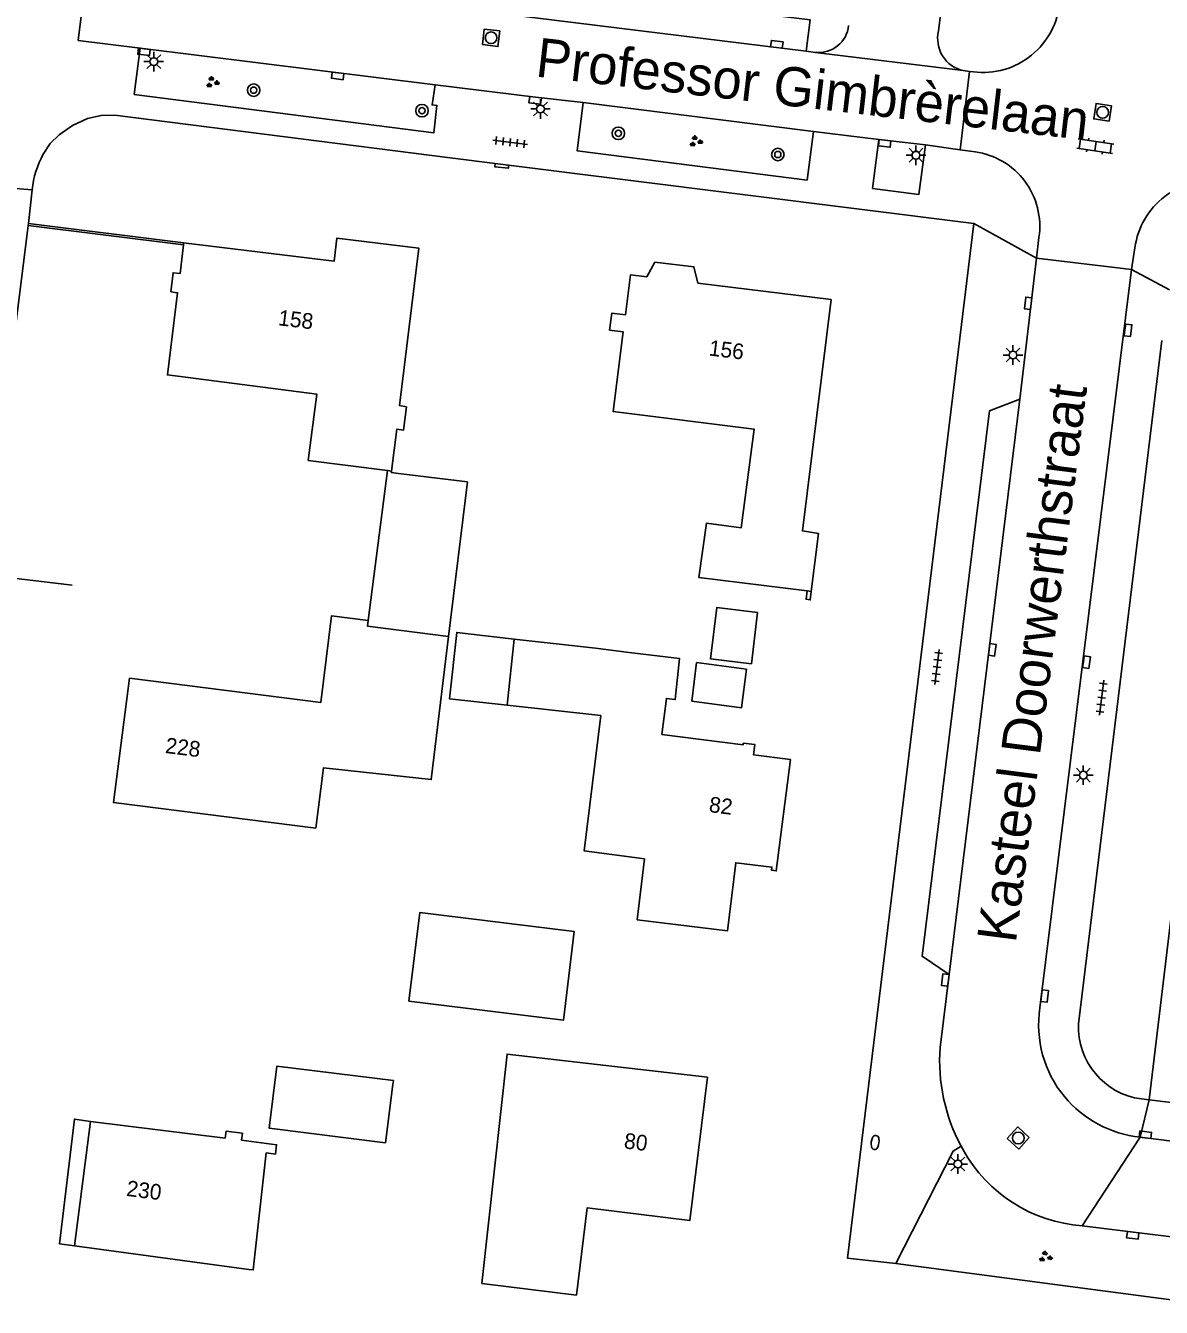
# Model space of a CAD drawing. Extents: x 131000 to 133014, y 396499 to 399001.
# Drawn here: x 131290.2 to 131362.8, y 396750.7 to 396832.6 of the extents above; entities that cross this region are included whole.
import ezdxf

# ---------------------------------------------------------------- set-up
doc = ezdxf.new("R2010")
doc.units = 0
for name, color, linetype in [('gg-afsc-erfafscheiding', 7, 'Continuous'), ('gg-afsc-hekwerk', 7, 'Continuous'), ('gg-afsc-muur', 7, 'Continuous'), ('gg-anno-huisnummerreeks BGT', 7, 'Continuous'), ('gg-anno-openbare ruimte label', 7, 'Continuous'), ('gg-bbg-bijgebouw', 7, 'Continuous'), ('gg-bbg-gedigitaliseerde bebouwing', 7, 'Continuous'), ('gg-bbg-gedigitaliseerde bijgebouw', 7, 'Continuous'), ('gg-bbg-hoofdgebouw', 7, 'Continuous'), ('gg-bbg-luifel en loopbrug', 7, 'Continuous'), ('gg-bbg-onder overbouw', 7, 'Continuous'), ('gg-bbg-pand overbouw', 7, 'Continuous'), ('gg-bbg-tussenscheiding', 7, 'Continuous'), ('gg-knt-verharding', 7, 'Continuous'), ('gg-knt-verharding nz', 7, 'Continuous'), ('gt-grn-groengrens', 7, 'Continuous'), ('gt-grn-weggrens', 7, 'Continuous'), ('gt-symb-boom', 7, 'Continuous'), ('gt-symb-brandkraan', 7, 'Continuous'), ('gt-symb-groenvak', 7, 'Continuous'), ('gt-symb-klinker verharding', 7, 'Continuous'), ('gt-symb-kolk', 7, 'Continuous'), ('gt-symb-lichtmast', 7, 'Continuous'), ('gt-symb-rioolschacht', 7, 'Continuous'), ('gt-symb-tegel verharding', 7, 'Continuous')]:
    doc.layers.add(name, color=color, linetype=linetype)

# ---------------------------------------------------------------- blocks, each defined once
blk = doc.blocks.new('gt0-KL1')
at = {"layer": 'gt-symb-klinker verharding'}
for p, q in [((-1.15, 0.3), (1.15, 0.3)), ((-1, -0.3), (-1, 0.3)), ((-0.5, 0.3), (-0.5, 0.45)), ((0, -0.3), (0, 0.3)), ((0.5, 0.3), (0.5, 0.45)), ((1, -0.3), (1, 0.3)), ((-1.15, -0.3), (1.15, -0.3)), ((-0.5, -0.45), (-0.5, -0.3)), ((0.5, -0.45), (0.5, -0.3))]:
    blk.add_line(p, q, dxfattribs=at)
blk = doc.blocks.new('gt0-RS')
at = {"layer": 'gt-symb-rioolschacht'}
blk.add_lwpolyline([(-0.5, -0.5), (0.5, -0.5), (0.5, 0.5), (-0.5, 0.5)], close=True, dxfattribs=at)
blk.add_circle((0, 0), 0.375, dxfattribs=at)
blk = doc.blocks.new('gt0-KOLK')
at = {"layer": 'gt-symb-kolk'}
blk.add_lwpolyline([(0, 0), (0.375, 0), (0.375, 0.4), (-0.375, 0.4), (-0.375, 0), (0, 0)], dxfattribs=at)
blk = doc.blocks.new('gt0-LMAST')
at = {"layer": 'gt-symb-lichtmast'}
for p, q in [((-0.182, 0.173), (-0.447, 0.438)), ((-0.005, 0.246), (-0.005, 0.621)), ((0.172, 0.173), (0.437, 0.438)), ((-0.255, -0.004), (-0.63, -0.004)), ((-0.182, -0.181), (-0.447, -0.446)), ((-0.005, -0.254), (-0.005, -0.629)), ((0.437, -0.446), (0.172, -0.181)), ((0.245, -0.004), (0.62, -0.004))]:
    blk.add_line(p, q, dxfattribs=at)
blk.add_circle((-0.005, -0.004), 0.25, dxfattribs=at)
blk = doc.blocks.new('gt0-TEG1')
at = {"layer": 'gt-symb-tegel verharding'}
for p, q in [((-1.125, 0), (1.125, 0)), ((-0.9, -0.25), (-0.9, 0.25)), ((-0.45, -0.25), (-0.45, 0.25)), ((0, -0.25), (0, 0.25)), ((0.45, -0.25), (0.45, 0.25)), ((0.9, -0.25), (0.9, 0.25))]:
    blk.add_line(p, q, dxfattribs=at)
blk = doc.blocks.new('gt0-GRVAK')
at = {"layer": 'gt-symb-groenvak'}
for p, q in [((-0.11, 0.189), (-0.228, 0.24)), ((-0.182, 0.153), (0.088, 0.153)), ((-0.091, 0.211), (-0.156, 0.322)), ((-0.047, 0.214), (-0.047, 0.393)), ((-0.004, 0.211), (0.061, 0.322)), ((0.015, 0.189), (0.133, 0.24)), ((0.262, -0.052), (0.197, 0.059)), ((0.305, -0.049), (0.305, 0.13)), ((0.349, -0.052), (0.414, 0.059)), ((-0.245, -0.228), (-0.363, -0.177)), ((-0.318, -0.264), (-0.047, -0.264)), ((-0.226, -0.206), (-0.291, -0.095)), ((-0.183, -0.203), (-0.183, -0.024)), ((-0.139, -0.206), (-0.074, -0.095)), ((-0.12, -0.228), (-0.002, -0.177)), ((0.243, -0.074), (0.125, -0.023)), ((0.17, -0.11), (0.441, -0.11)), ((0.368, -0.074), (0.486, -0.023))]:
    blk.add_line(p, q, dxfattribs=at)
blk = doc.blocks.new('gt0-BOOM')
at = {"layer": 'gt-symb-boom'}
for radius in [0.4, 0.2]:
    blk.add_circle((0, 0), radius, dxfattribs=at)
blk = doc.blocks.new('gt0-BR')
at = {"layer": 'gt-symb-brandkraan'}
for centre, radius, start, end in [((-0.244, 0), 0.206, 107.56694, 252.43307), ((0.599, -2.664), 3, 106.89205, 107.56694), ((0, -0.691), 0.938, 73.10799, 106.89205), ((-0.599, -2.664), 3, 72.43309, 73.10799), ((0.244, 0), 0.206, 287.56695, 72.43309), ((0.599, 2.664), 3, 252.43307, 253.10797), ((0, 0.691), 0.938, 253.10797, 286.89206), ((-0.599, 2.664), 3, 286.89206, 287.56695)]:
    blk.add_arc(centre, radius, start, end, dxfattribs=at)

msp = doc.modelspace()

# ---------------------------------------------------------------- linework, layer by layer
at = {"layer": 'gg-afsc-erfafscheiding'}
for p, q in [((131290.406, 396819.871), (131287.597, 396797.547)), ((131362.826, 396812.521), (131357.5, 396768.85)), ((131361.52, 396764.05), (131362.01, 396763.99))]:
    msp.add_line(p, q, dxfattribs=at)
msp.add_arc((131362.139, 396768.652), 4.644, 177.55652, 262.33583, dxfattribs=at)
at = {"layer": 'gg-afsc-hekwerk'}
msp.add_line((131293.208, 396796.885), (131287.597, 396797.547), dxfattribs=at)
at = {"layer": 'gg-afsc-muur'}
for p, q in [((131320.237, 396823.828), (131321.091, 396823.716)), ((131290.42, 396819.983), (131290.406, 396819.871)), ((131290.406, 396819.871), (131300.315, 396818.623)), ((131300.33, 396818.75), (131290.42, 396819.983))]:
    msp.add_line(p, q, dxfattribs=at)
for points in [[(131321.091, 396823.716), (131321.077, 396823.52), (131320.203, 396823.621), (131320.237, 396823.828)], [(131340.161, 396796.513), (131340.095, 396795.976), (131340.363, 396795.943), (131340.43, 396796.48)]]:
    msp.add_lwpolyline(points, dxfattribs=at)
at = {"layer": 'gg-bbg-bijgebouw'}
for p, q in [((131312.117, 396794.627), (131313.349, 396804.199)), ((131314.049, 396804.018), (131318.457, 396803.48))]:
    msp.add_line(p, q, dxfattribs=at)
for points in [[(131313.616, 396804.165), (131313.605, 396804.072), (131314.049, 396804.018)], [(131313.234, 396761.253), (131313.7, 396764.969), (131313.732, 396765.234), (131306.289, 396766.154), (131305.792, 396762.186), (131313.234, 396761.253)]]:
    msp.add_lwpolyline(points, dxfattribs=at)
at = {"layer": 'gg-bbg-gedigitaliseerde bebouwing'}
for p, q in [((131320.992, 396789.221), (131321.456, 396793.42)), ((131321.456, 396793.42), (131326.633, 396792.849)), ((131326.983, 396788.559), (131320.992, 396789.221)), ((131329.295, 396775.487), (131329.767, 396779.384)), ((131304.504, 396753.155), (131293.36, 396754.66)), ((131325.43, 396751.52), (131319.379, 396752.262))]:
    msp.add_line(p, q, dxfattribs=at)
for points in [[(131327.54, 396813.17), (131328.414, 396813.061), (131327.777, 396807.969), (131336.774, 396806.852), (131335.958, 396800.55), (131333.732, 396800.84), (131333.252, 396797.368), (131340.161, 396796.513)], [(131308.766, 396781.351), (131309.268, 396785.212), (131316.145, 396784.453), (131317.254, 396793.611)], [(131326.983, 396788.559), (131325.921, 396779.898), (131329.767, 396779.384)], [(131333.8, 396765.44), (131320.994, 396766.915), (131319.379, 396752.262)], [(131305.603, 396760.607), (131304.782, 396753.124), (131304.504, 396753.155)]]:
    msp.add_lwpolyline(points, dxfattribs=at)
at = {"layer": 'gg-bbg-gedigitaliseerde bijgebouw'}
msp.add_line((131317.254, 396793.611), (131318.457, 396803.48), dxfattribs=at)
msp.add_lwpolyline([(131314.723, 396770.295), (131315.418, 396775.955), (131325.289, 396774.744), (131324.595, 396769.084), (131314.723, 396770.295)], dxfattribs=at)
at = {"layer": 'gg-bbg-hoofdgebouw'}
for p, q in [((131300.33, 396818.75), (131300.315, 396818.623)), ((131340.43, 396796.48), (131340.161, 396796.513)), ((131328.79, 396792.583), (131326.633, 396792.849)), ((131362.01, 396763.99), (131363.941, 396779.968)), ((131362.01, 396763.99), (131367.85, 396763.29)), ((131302.99, 396761.54), (131294.39, 396762.62))]:
    msp.add_line(p, q, dxfattribs=at)
for points in [[(131300.33, 396818.75), (131309.95, 396817.59), (131310.12, 396819.06), (131315.36, 396818.41), (131314.13, 396808.36), (131314.56, 396808.28)], [(131300.315, 396818.623), (131300.1, 396816.79), (131299.66, 396816.84), (131299.517, 396815.632)], [(131333.189, 396816.178), (131332.928, 396817.215), (131330.439, 396817.52), (131329.92, 396816.581)], [(131327.54, 396813.17), (131327.68, 396814.26), (131328.55, 396814.15), (131328.87, 396816.71), (131329.92, 396816.581)], [(131313.349, 396804.199), (131308.296, 396804.85), (131308.841, 396809.083), (131299.298, 396810.311), (131299.947, 396815.566), (131299.517, 396815.632)], [(131333.189, 396816.178), (131341.69, 396815.13), (131339.86, 396800.35), (131340.89, 396800.18), (131340.43, 396796.48)], [(131314.56, 396808.28), (131314.381, 396806.786), (131313.944, 396806.84), (131313.616, 396804.165)], [(131296.872, 396790.947), (131309.094, 396789.38), (131309.778, 396794.928), (131312.117, 396794.627)], [(131330.879, 396787.343), (131331.175, 396789.64), (131331.737, 396789.568), (131332.01, 396792.186), (131328.79, 396792.583)], [(131296.872, 396790.947), (131295.86, 396782.99), (131308.766, 396781.351)], [(131336.086, 396786.783), (131336.072, 396786.674), (131330.879, 396787.343)], [(131336.086, 396786.783), (131336.83, 396786.69), (131336.74, 396786.04), (131339.1, 396785.746)], [(131329.295, 396775.487), (131335.072, 396774.788), (131335.604, 396779.148), (131337.915, 396778.872), (131337.89, 396778.663), (131338.188, 396778.625), (131339.1, 396785.746)], [(131333.8, 396765.44), (131332.67, 396756.29), (131326.12, 396757.1), (131325.43, 396751.52)], [(131302.99, 396761.54), (131303.046, 396761.986), (131304.088, 396761.856), (131304.032, 396761.409), (131306.273, 396761.128), (131306.198, 396760.533), (131305.603, 396760.607)]]:
    msp.add_lwpolyline(points, dxfattribs=at)
at = {"layer": 'gg-bbg-luifel en loopbrug'}
for points in [[(131336.609, 396791.853), (131337.002, 396795.13), (131334.391, 396795.444), (131333.997, 396792.166), (131336.609, 396791.853)], [(131320.992, 396789.221), (131317.31, 396789.628), (131317.775, 396793.86), (131321.456, 396793.42)], [(131333.104, 396791.947), (131336.28, 396791.511), (131335.979, 396789.044), (131332.803, 396789.479), (131333.104, 396791.947)]]:
    msp.add_lwpolyline(points, dxfattribs=at)
at = {"layer": 'gg-bbg-onder overbouw'}
msp.add_line((131294.39, 396762.62), (131293.36, 396754.66), dxfattribs=at)
at = {"layer": 'gg-bbg-pand overbouw'}
msp.add_lwpolyline([(131294.39, 396762.62), (131293.35, 396762.76), (131292.4, 396754.79), (131293.36, 396754.66)], dxfattribs=at)
at = {"layer": 'gg-bbg-tussenscheiding'}
msp.add_line((131313.349, 396804.199), (131313.616, 396804.165), dxfattribs=at)
msp.add_lwpolyline([(131317.254, 396793.611), (131312.07, 396794.265), (131312.117, 396794.627)], dxfattribs=at)
at = {"layer": 'gg-knt-verharding'}
for p, q in [((131349.053, 396836.297), (131348.557, 396832.295)), ((131297.171, 396828.233), (131297.548, 396831.196)), ((131316.395, 396828.851), (131297.548, 396831.196)), ((131340.703, 396830.924), (131340.111, 396830.999)), ((131350.535, 396829.713), (131349.939, 396824.691)), ((131350.136, 396829.762), (131350.535, 396829.713)), ((131340.567, 396825.878), (131325.858, 396827.713)), ((131340.567, 396825.878), (131340.162, 396822.757)), ((131344.735, 396825.36), (131340.567, 396825.878)), ((131344.735, 396825.36), (131344.33, 396822.236)), ((131347.715, 396825.013), (131344.735, 396825.36)), ((131349.939, 396824.691), (131347.715, 396825.013)), ((131350.89, 396824.57), (131349.939, 396824.691)), ((131317.357, 396824.182), (131320.237, 396823.828)), ((131321.091, 396823.716), (131350.81, 396820)), ((131290.42, 396819.983), (131290.652, 396822.14)), ((131354.816, 396817.777), (131354.973, 396819.105)), ((131361.108, 396818.441), (131360.896, 396817.057)), ((131353.761, 396808.768), (131354.816, 396817.777)), ((131360.896, 396817.057), (131354.816, 396817.777)), ((131360.896, 396817.057), (131355.04, 396769.87)), ((131349.233, 396771.995), (131348.66, 396767.34)), ((131361.43, 396761.6), (131524.516, 396741.383)), ((131350.13, 396760.79), (131350, 396761.03)), ((131364.791, 396755.064), (131357.73, 396755.94))]:
    msp.add_line(p, q, dxfattribs=at)
for points in [[(131340.111, 396830.999), (131340.354, 396833.007), (131307.888, 396836.998), (131307.664, 396834.99)], [(131298.684, 396836.122), (131294.219, 396836.668), (131293.593, 396831.688), (131297.548, 396831.196)], [(131316.395, 396828.851), (131316.2, 396827.567), (131316.509, 396827.531), (131316.304, 396825.783), (131297.171, 396828.233)], [(131325.858, 396827.713), (131322.811, 396828.065), (131316.395, 396828.851)], [(131325.858, 396827.713), (131325.47, 396824.644), (131340.162, 396822.757)], [(131291.353, 396824.422), (131291.794, 396825.101), (131292.373, 396825.667), (131293.24, 396826.262), (131294.195, 396826.701), (131295.058, 396826.893), (131295.942, 396826.912), (131317.357, 396824.182)], [(131344.33, 396822.236), (131347.305, 396821.85), (131347.715, 396825.013)], [(131350.81, 396820), (131342.74, 396753.88), (131345.83, 396753.53)], [(131353.761, 396808.768), (131351.824, 396808.025), (131347.504, 396773.167), (131349.233, 396771.995)], [(131345.83, 396753.53), (131349.49, 396760.72), (131350, 396761.03)]]:
    msp.add_lwpolyline(points, dxfattribs=at)
for centre, radius, start, end in [((131351.385, 396834.579), 4.94, 260.09389, 352.29696), ((131340.902, 396832.835), 1.921, 264.06385, 354.00717), ((131350.591, 396831.804), 2.092, 166.43488, 257.44159), ((131350.224, 396819.815), 4.802, 351.4987, 82.02945), ((131296.789, 396821.504), 6.169, 151.76816, 174.07932), ((131365.982, 396817.793), 4.917, 81.7975, 172.42739), ((131362.113, 396768.766), 7.159, 171.13143, 219.63517), ((131360.192, 396766.492), 11.563, 175.79265, 208.18595), ((131362.282, 396768.968), 7.417, 220.00486, 263.40778), ((131358.449, 396765.446), 9.533, 209.23415, 265.67724)]:
    msp.add_arc(centre, radius, start, end, dxfattribs=at)
at = {"layer": 'gg-knt-verharding nz'}
msp.add_line((131353.761, 396808.768), (131349.233, 396771.995), dxfattribs=at)
msp.add_lwpolyline([(131340.111, 396830.999), (131310.675, 396834.652), (131307.664, 396834.99)], dxfattribs=at)
at = {"layer": 'gt-grn-groengrens'}
msp.add_line((131345.83, 396753.53), (131364.236, 396751.098), dxfattribs=at)
at = {"layer": 'gt-grn-weggrens'}
for p, q in [((131340.703, 396830.924), (131350.136, 396829.762)), ((131288.504, 396822.322), (131290.652, 396822.14)), ((131350.81, 396820), (131354.816, 396817.777)), ((131360.896, 396817.057), (131363.324, 396815.75)), ((131362.01, 396763.99), (131361.43, 396761.6)), ((131361.43, 396761.6), (131357.73, 396755.94))]:
    msp.add_line(p, q, dxfattribs=at)

# ---------------------------------------------------------------- block references
at = {"layer": 'gt-symb-boom'}
for p in [(131304.807, 396828.512), (131315.562, 396827.198), (131328.101, 396825.756), (131338.292, 396824.402)]:
    msp.add_blockref('gt0-BOOM', p, dxfattribs=at)
at = {"layer": 'gt-symb-brandkraan', "rotation": 82.87498365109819}
msp.add_blockref('gt0-BR', (131344.506, 396761.275), dxfattribs=at)
at = {"layer": 'gt-symb-groenvak'}
for p in [(131302.154, 396829.012), (131333.034, 396825.233)]:
    msp.add_blockref('gt0-GRVAK', p, dxfattribs=at)
at = {"layer": 'gt-symb-groenvak', "rotation": -7.068140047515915}
msp.add_blockref('gt0-GRVAK', (131355.378, 396753.957), dxfattribs=at)
at = {"layer": 'gt-symb-klinker verharding', "rotation": -8.397572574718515}
msp.add_blockref('gt0-KL1', (131358.581, 396824.935), dxfattribs=at)
at = {"layer": 'gt-symb-kolk'}
for p, rotation in [((131297.816, 396831.161), 172.93185994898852), ((131338.202, 396831.241), -7.238726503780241), ((131310.191, 396829.623), 172.87498364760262), ((131322.811, 396828.065), 173.3939658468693), ((131345.147, 396825.308), 173.45090842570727), ((131354.484, 396814.873), 83.22321716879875), ((131360.47, 396813.195), -96.94741065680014), ((131351.788, 396792.771), -96.94741065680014), ((131357.813, 396791.986), -97.23872650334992), ((131349.187, 396771.626), 82.99574075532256), ((131355.14, 396770.654), -96.83367234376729), ((131361.746, 396761.561), -7.125016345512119), ((131360.943, 396755.138), -7.068140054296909)]:
    msp.add_blockref('gt0-KOLK', p, dxfattribs=dict(at, rotation=rotation))
at = {"layer": 'gt-symb-lichtmast'}
for p in [(131298.428, 396830.338), (131323.132, 396827.315), (131347.119, 396824.356), (131353.318, 396811.591), (131357.813, 396784.743), (131349.798, 396759.897)]:
    msp.add_blockref('gt0-LMAST', p, dxfattribs=at)
at = {"layer": 'gt-symb-rioolschacht'}
for p, rotation in [((131319.973, 396831.857), -6.947410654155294), ((131359.042, 396827.092), 81.14057068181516), ((131353.652, 396761.553), 137.31004222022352)]:
    msp.add_blockref('gt0-RS', p, dxfattribs=dict(at, rotation=rotation))
at = {"layer": 'gt-symb-tegel verharding'}
for p, rotation in [((131321.191, 396825.182), -7.004259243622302), ((131348.459, 396791.653), 82.99574075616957), ((131358.982, 396789.696), 82.99574075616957)]:
    msp.add_blockref('gt0-TEG1', p, dxfattribs=dict(at, rotation=rotation))

# ---------------------------------------------------------------- texts
at = {"layer": 'gg-anno-huisnummerreeks BGT'}
for s, rotation, p in [('158', 353.1, (131306.336, 396813.494)), ('156', 353, (131333.848, 396811.562)), ('228', 352.8, (131299.121, 396786.163)), ('82', 352.7, (131333.855, 396782.392)), ('80', 352.9, (131328.425, 396760.901)), ('230', 352.6, (131296.633, 396757.863))]:
    msp.add_text(s, height=1, rotation=rotation, dxfattribs=at).set_placement(p)
at = {"layer": 'gg-anno-openbare ruimte label'}
for s, rotation, p in [('Professor Gimbrèrelaan', 353.4, (131322.755, 396829.388)), ('Kasteel Doorwerthstraat', 82.7, (131353.492, 396773.963))]:
    msp.add_text(s, height=2.5, rotation=rotation, dxfattribs=at).set_placement(p)

doc.saveas('drawing.dxf')
